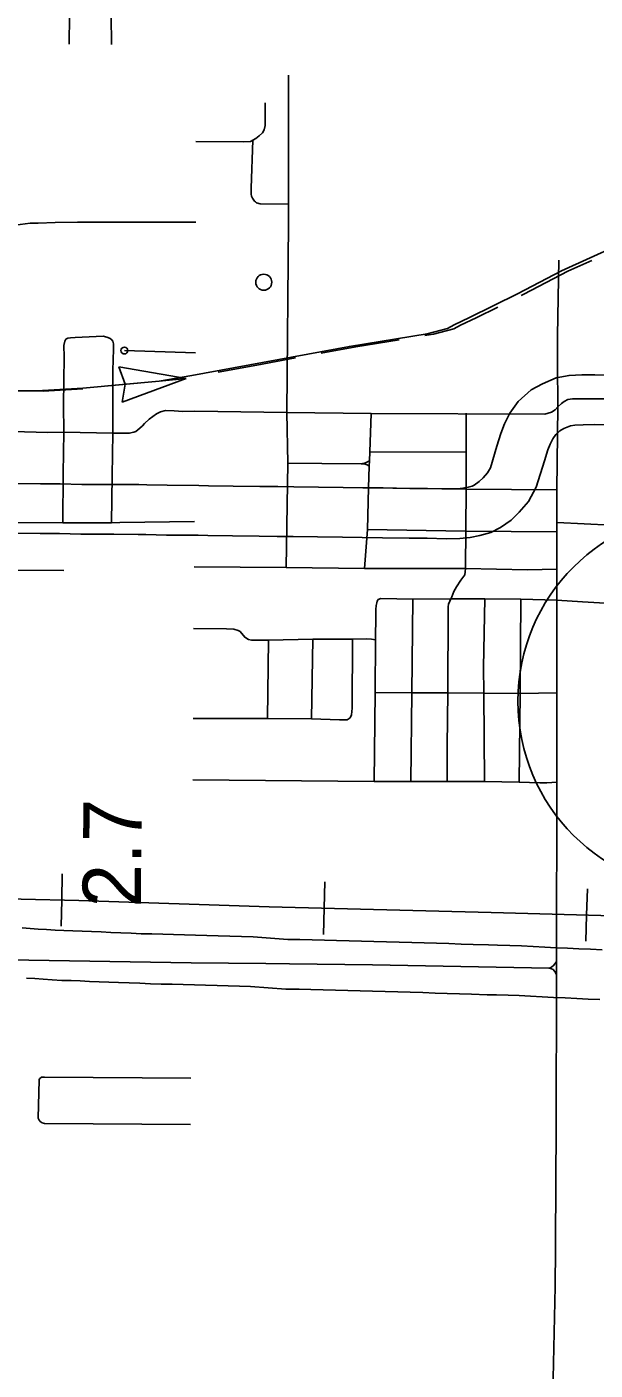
# Model space of a CAD drawing. Extents: x 1366406 to 1373462, y 376856 to 381998.
# Drawn here: x 1369273.7 to 1369320, y 379865.5 to 379974.8 of the extents above; entities that cross this region are included whole.
import ezdxf

# ---------------------------------------------------------------- set-up
doc = ezdxf.new("R2010")
doc.units = 0
for name, color, linetype in [('10', 7, 'Continuous'), ('33', 7, 'Continuous'), ('34', 7, 'Continuous'), ('40', 7, 'Continuous'), ('43', 7, 'Continuous'), ('48', 7, 'Continuous'), ('R_Draft', 7, 'Continuous')]:
    doc.layers.add(name, color=color, linetype=linetype)

msp = doc.modelspace()

# ---------------------------------------------------------------- linework, layer by layer
at = {"layer": '10'}
for points in [[(1369271.96, 379937.66), (1369274.8, 379937.64), (1369276.42, 379937.65), (1369278.17, 379937.59), (1369279.62, 379937.58), (1369280.8, 379937.58), (1369282.82, 379937.57), (1369283.47, 379937.55), (1369285.13, 379937.52), (1369287.71, 379937.5), (1369288.5, 379937.48), (1369290.5, 379937.46), (1369292.67, 379937.43), (1369294.14, 379937.41), (1369295.43, 379937.4), (1369297.44, 379937.36), (1369299.45, 379937.34), (1369301.05, 379937.32), (1369302.73, 379937.3), (1369304.88, 379937.26), (1369306.33, 379937.25), (1369307.88, 379937.22), (1369308.76, 379937.23), (1369309.22, 379937.28), (1369309.65, 379937.36), (1369309.98, 379937.45), (1369310.14, 379937.54), (1369310.54, 379937.82), (1369310.86, 379938.13), (1369311.22, 379938.53), (1369311.45, 379938.95), (1369311.99, 379940.7), (1369312.3, 379941.73), (1369312.61, 379942.52), (1369313.04, 379943.38), (1369313.72, 379944.34), (1369314.77, 379945.29), (1369315.7, 379945.79), (1369316.82, 379946.26), (1369317.86, 379946.46), (1369318.89, 379946.5), (1369319.95, 379946.52), (1369323.62, 379946.42)], [(1369323.54, 379942.37), (1369319.94, 379942.47), (1369319.02, 379942.45), (1369318.33, 379942.42), (1369317.99, 379942.36), (1369317.44, 379942.13), (1369317.12, 379941.96), (1369316.77, 379941.64), (1369316.53, 379941.3), (1369316.32, 379940.87), (1369316.13, 379940.4), (1369315.87, 379939.51), (1369315.19, 379937.37), (1369314.55, 379936.19), (1369313.79, 379935.33), (1369313.14, 379934.69), (1369312.27, 379934.08), (1369311.49, 379933.67), (1369310.58, 379933.42), (1369309.81, 379933.27), (1369308.97, 379933.18), (1369307.86, 379933.17), (1369306.29, 379933.2), (1369304.83, 379933.21), (1369302.67, 379933.25), (1369301.01, 379933.27), (1369299.41, 379933.29), (1369297.38, 379933.31), (1369295.38, 379933.35), (1369294.09, 379933.36), (1369292.61, 379933.38), (1369290.45, 379933.41), (1369288.45, 379933.43), (1369287.65, 379933.45), (1369285.07, 379933.47), (1369283.38, 379933.5), (1369282.76, 379933.52), (1369280.79, 379933.53), (1369279.6, 379933.53), (1369278.09, 379933.54), (1369276.36, 379933.6), (1369274.79, 379933.59), (1369271.89, 379933.61)], [(1369320.56, 379899.69), (1369319.6, 379899.74), (1369318.66, 379899.78), (1369317.72, 379899.82), (1369316.8, 379899.87), (1369315.88, 379899.92), (1369314.94, 379899.96), (1369313.99, 379900.01), (1369313.03, 379900.05), (1369312.04, 379900.07), (1369311.31, 379900.09), (1369310.06, 379900.13), (1369309.07, 379900.17), (1369308.07, 379900.2), (1369307.07, 379900.23), (1369306.06, 379900.26), (1369305.05, 379900.29), (1369304.02, 379900.31), (1369303, 379900.34), (1369301.97, 379900.37), (1369300.95, 379900.4), (1369299.94, 379900.43), (1369298.93, 379900.45), (1369297.93, 379900.48), (1369296.93, 379900.51), (1369295.94, 379900.53), (1369294.96, 379900.54), (1369292.12, 379900.75), (1369291.17, 379900.78), (1369290.23, 379900.82), (1369289.29, 379900.84), (1369288.36, 379900.86), (1369287.44, 379900.88), (1369286.53, 379900.91), (1369285.64, 379900.94), (1369284.76, 379900.96), (1369283.88, 379900.99), (1369283.02, 379901.01), (1369282.18, 379901.05), (1369281.35, 379901.08), (1369280.54, 379901.12), (1369279.74, 379901.15), (1369278.96, 379901.18), (1369278.2, 379901.21), (1369277.45, 379901.24), (1369276.71, 379901.26), (1369275.99, 379901.3), (1369275.3, 379901.35), (1369274.62, 379901.39), (1369273.96, 379901.43), (1369273.31, 379901.48)], [(1369273.68, 379897.39), (1369274.35, 379897.35), (1369275.03, 379897.3), (1369275.75, 379897.25), (1369276.54, 379897.21), (1369277.31, 379897.19), (1369278.05, 379897.16), (1369278.81, 379897.13), (1369279.58, 379897.1), (1369280.36, 379897.07), (1369281.17, 379897.03), (1369282.02, 379897), (1369282.89, 379896.97), (1369283.76, 379896.94), (1369284.63, 379896.91), (1369285.52, 379896.89), (1369286.42, 379896.86), (1369287.34, 379896.84), (1369288.26, 379896.81), (1369289.19, 379896.79), (1369290.1, 379896.77), (1369291.02, 379896.73), (1369291.9, 379896.7), (1369294.78, 379896.5), (1369295.87, 379896.48), (1369296.83, 379896.46), (1369297.82, 379896.43), (1369298.83, 379896.41), (1369299.83, 379896.38), (1369300.84, 379896.35), (1369301.85, 379896.32), (1369302.89, 379896.29), (1369303.92, 379896.27), (1369304.93, 379896.24), (1369305.94, 379896.21), (1369306.95, 379896.18), (1369307.94, 379896.15), (1369308.93, 379896.12), (1369309.92, 379896.08), (1369311.2, 379896.04), (1369311.95, 379896.03), (1369312.9, 379896), (1369313.8, 379895.97), (1369314.73, 379895.92), (1369315.66, 379895.87), (1369316.59, 379895.82), (1369317.54, 379895.78), (1369318.48, 379895.74), (1369319.41, 379895.69), (1369320.36, 379895.65)]]:
    msp.add_lwpolyline(points, dxfattribs=at)
at = {"layer": '33'}
for points in [[(1369277.22, 379988.25), (1369277.18, 379984.56), (1369277.21, 379980.46), (1369277.15, 379973.43)], [(1369280.57, 379980.35), (1369280.56, 379975.75), (1369280.6, 379973.42)], [(1369295.02, 379970.91), (1369295.01, 379970.47), (1369295, 379960.41), (1369295.02, 379958.85), (1369294.87, 379943.44)], [(1369287.46, 379965.52), (1369291.38, 379965.49), (1369291.92, 379965.5), (1369292.11, 379965.61), (1369292.36, 379965.76), (1369292.63, 379965.98), (1369292.88, 379966.21), (1369293.03, 379966.46), (1369293.11, 379966.82), (1369293.1, 379968.67)], [(1369292.11, 379965.61), (1369291.96, 379961.71), (1369291.96, 379961.22), (1369291.99, 379961.07), (1369292.07, 379960.89), (1369292.17, 379960.73), (1369292.23, 379960.66), (1369292.31, 379960.6), (1369292.41, 379960.52), (1369292.71, 379960.44), (1369295, 379960.41)], [(1369272.7, 379958.73), (1369273.15, 379958.76), (1369273.97, 379958.85), (1369274.62, 379958.86), (1369275.99, 379958.92), (1369277.82, 379958.93), (1369287.45, 379958.94)], [(1369317.02, 379955.86), (1369316.93, 379949.68), (1369316.92, 379947.43), (1369316.95, 379943.91), (1369316.87, 379937.14), (1369316.87, 379933.74), (1369316.86, 379930.68), (1369316.86, 379928.17), (1369316.86, 379925.97), (1369316.86, 379920.72), (1369316.86, 379913.35), (1369316.85, 379898.75), (1369316.85, 379898.34), (1369316.83, 379897.66), (1369316.8, 379884.91), (1369316.77, 379881.14), (1369316.76, 379875.36)], [(1369276.74, 379947.97), (1369276.72, 379948.9), (1369276.78, 379949.26), (1369276.88, 379949.41), (1369277.03, 379949.5), (1369277.25, 379949.53), (1369277.62, 379949.56), (1369279.91, 379949.65), (1369280.22, 379949.57), (1369280.43, 379949.51), (1369280.55, 379949.41), (1369280.69, 379949.24), (1369280.74, 379949.03), (1369280.74, 379948.59), (1369280.7, 379946.86), (1369280.71, 379941.77), (1369280.64, 379938.28), (1369280.6, 379934.45)], [(1369281.64, 379948.49), (1369287.42, 379948.31)], [(1369276.74, 379947.97), (1369276.67, 379944.08), (1369276.72, 379941.83), (1369276.65, 379938.47), (1369276.63, 379934.45)], [(1369272.58, 379941.9), (1369275.39, 379941.82), (1369276.72, 379941.83), (1369280.71, 379941.77), (1369281.56, 379941.77), (1369282.03, 379941.76), (1369282.41, 379941.83), (1369282.58, 379941.89), (1369282.89, 379942.17), (1369283.11, 379942.37), (1369283.29, 379942.55), (1369283.67, 379942.91), (1369283.97, 379943.13), (1369284.25, 379943.33), (1369284.58, 379943.51), (1369284.99, 379943.6), (1369285.69, 379943.57), (1369286.41, 379943.53), (1369287.39, 379943.54), (1369294.87, 379943.44), (1369301.75, 379943.37), (1369315.88, 379943.32), (1369316.44, 379943.48), (1369316.72, 379943.67), (1369316.95, 379943.91), (1369317.24, 379944.18)], [(1369317.24, 379944.18), (1369317.47, 379944.35), (1369317.77, 379944.49), (1369318.15, 379944.55), (1369321.4, 379944.57)], [(1369294.87, 379943.44), (1369294.94, 379939.33), (1369294.81, 379930.82)], [(1369301.75, 379943.37), (1369301.64, 379940.24), (1369301.6, 379939.51), (1369301.59, 379939.07), (1369301.51, 379937.31), (1369301.43, 379933.93), (1369301.21, 379930.75)], [(1369309.47, 379943.39), (1369309.47, 379937.2), (1369309.42, 379930.73), (1369309.4, 379930.48), (1369309.36, 379930.23), (1369309.05, 379929.8), (1369308.69, 379929.25), (1369308.48, 379928.88), (1369308.31, 379928.45), (1369308.24, 379928.28)], [(1369301.64, 379940.24), (1369309.46, 379940.21)], [(1369301.6, 379939.51), (1369301.28, 379939.36), (1369300.93, 379939.27), (1369297.71, 379939.29), (1369294.94, 379939.33)], [(1369300.93, 379939.27), (1369301.26, 379939.24), (1369301.42, 379939.18), (1369301.59, 379939.07)], [(1369316.87, 379937.14), (1369309.47, 379937.2), (1369301.51, 379937.31)], [(1369287.35, 379934.58), (1369281.27, 379934.48), (1369280.6, 379934.45), (1369279.34, 379934.45), (1369279.14, 379934.45), (1369276.63, 379934.45), (1369272.56, 379934.48)], [(1369316.88, 379934.48), (1369323.49, 379934.16), (1369329.63, 379933.88)], [(1369301.43, 379933.93), (1369309.42, 379933.77)], [(1369316.87, 379933.74), (1369309.42, 379933.77)], [(1369276.72, 379930.57), (1369272.89, 379930.62), (1369272.69, 379930.7), (1369272.57, 379930.82), (1369272.53, 379930.96), (1369272.53, 379931.2)], [(1369316.86, 379930.68), (1369314.47, 379930.63), (1369309.42, 379930.73), (1369301.21, 379930.75), (1369294.81, 379930.82), (1369287.32, 379930.88)], [(1369316.86, 379928.17), (1369313.93, 379928.26), (1369311.01, 379928.27), (1369308.24, 379928.28), (1369305.14, 379928.26), (1369302.53, 379928.29), (1369302.32, 379928.21), (1369302.23, 379928.09), (1369302.19, 379927.95), (1369302.15, 379927.73), (1369302.12, 379927.41), (1369302.11, 379926.98), (1369302.09, 379924.93), (1369302.06, 379920.64), (1369301.98, 379913.41)], [(1369305.14, 379928.26), (1369305.06, 379920.61), (1369304.96, 379913.39)], [(1369308.24, 379928.28), (1369308.14, 379928.09), (1369308.05, 379927.84), (1369308, 379927.63), (1369308, 379927.43), (1369307.99, 379920.61), (1369307.93, 379916.31), (1369307.94, 379913.4)], [(1369311.01, 379928.27), (1369310.9, 379922.72), (1369310.92, 379920.6), (1369310.96, 379913.39)], [(1369313.93, 379928.26), (1369313.89, 379920.57), (1369313.8, 379913.34)], [(1369318.95, 379928.03), (1369316.86, 379928.17)], [(1369331.92, 379927.37), (1369331.33, 379927.31), (1369330.81, 379927.37), (1369329.16, 379927.43), (1369318.95, 379928.03)], [(1369287.28, 379925.86), (1369289.97, 379925.84), (1369290.55, 379925.81), (1369290.9, 379925.7), (1369291.06, 379925.62), (1369291.44, 379925.15), (1369291.76, 379924.95), (1369292, 379924.91), (1369292.23, 379924.9), (1369292.62, 379924.91), (1369293.06, 379924.9), (1369293.37, 379924.92), (1369296.99, 379924.99), (1369300.21, 379924.99), (1369301.35, 379925.01), (1369301.76, 379924.99), (1369302.09, 379924.93)], [(1369300.21, 379924.99), (1369300.2, 379919.38), (1369300.14, 379918.83), (1369300.03, 379918.58), (1369299.79, 379918.43), (1369299.6, 379918.42), (1369299.15, 379918.43), (1369296.88, 379918.51), (1369293.31, 379918.52), (1369287.25, 379918.52)], [(1369293.37, 379924.92), (1369293.31, 379918.52)], [(1369296.99, 379924.99), (1369296.88, 379918.51)], [(1369302.06, 379920.64), (1369305.06, 379920.61), (1369307.99, 379920.61), (1369310.92, 379920.6), (1369313.89, 379920.57), (1369316.87, 379920.62)], [(1369287.21, 379913.53), (1369301.98, 379913.41), (1369304.96, 379913.39), (1369307.94, 379913.4), (1369310.96, 379913.39), (1369313.8, 379913.34), (1369315.47, 379913.29), (1369316.04, 379913.28), (1369316.86, 379913.35)], [(1369272.21, 379898.87), (1369287.08, 379898.65), (1369293.15, 379898.58), (1369295.08, 379898.56), (1369301.85, 379898.47)], [(1369301.85, 379898.47), (1369316.25, 379898.2)], [(1369316.85, 379898.75), (1369316.73, 379898.58), (1369316.56, 379898.38), (1369316.45, 379898.31), (1369316.37, 379898.25), (1369316.25, 379898.2), (1369316.42, 379898.16), (1369316.56, 379898.09), (1369316.68, 379897.97), (1369316.75, 379897.85), (1369316.83, 379897.66)], [(1369287.04, 379889.24), (1369275.13, 379889.34), (1369274.88, 379889.32), (1369274.76, 379889.22), (1369274.71, 379889.15), (1369274.71, 379889.1), (1369274.63, 379885.98), (1369274.69, 379885.83), (1369274.77, 379885.72), (1369274.94, 379885.61), (1369275.14, 379885.55), (1369287.03, 379885.48)], [(1369316.76, 379875.36), (1369316.74, 379872.28), (1369316.1, 379843.58), (1369316.1, 379843.46)]]:
    msp.add_lwpolyline(points, dxfattribs=at)
msp.add_circle((1369281.64, 379948.49), 0.281, dxfattribs=at)
at = {"layer": '34'}
msp.add_circle((1369292.99, 379954.05), 0.654, dxfattribs=at)
at = {"layer": '40'}
for p, q in [((1369276.54, 379903.75), (1369276.58, 379905.89)), ((1369297.91, 379903.09), (1369297.97, 379905.23)), ((1369319.29, 379902.53), (1369319.35, 379904.67)), ((1369276.54, 379903.75), (1369276.49, 379901.61)), ((1369297.91, 379903.09), (1369297.86, 379900.95)), ((1369319.29, 379902.53), (1369319.23, 379900.39))]:
    msp.add_line(p, q, dxfattribs=at)
msp.add_lwpolyline([(1369350.18, 379901.69), (1369311.51, 379902.74), (1369293.42, 379903.21), (1369277.92, 379903.72), (1369268.52, 379903.93), (1369263.7, 379904.07), (1369258.5, 379904.23), (1369254.42, 379904.3), (1369247.2, 379904.6), (1369241.4, 379904.25), (1369238.18, 379903.9), (1369237.81, 379903.86), (1369237.29, 379903.77), (1369235.28, 379903.59), (1369220.06, 379904.06), (1369214.47, 379904.51), (1369213.67, 379904.64), (1369212.34, 379904.91), (1369211.48, 379905.04), (1369210.58, 379905.07), (1369210.16, 379905.04), (1369209.93, 379905.05), (1369209.63, 379905.01), (1369209.17, 379904.93)], dxfattribs=at)
at = {"layer": '43'}
for p, q in [((1369286.67, 379946.2), (1369281.2, 379947.15)), ((1369281.2, 379947.15), (1369281.71, 379945.76)), ((1369286.67, 379946.2), (1369281.45, 379944.28)), ((1369281.45, 379944.28), (1369281.71, 379945.74))]:
    msp.add_line(p, q, dxfattribs=at)
for points in [[(1369240.75, 379946.04), (1369268.24, 379945.31), (1369274.5, 379945.21), (1369278.25, 379945.43), (1369284.48, 379946), (1369287.13, 379946.46), (1369299.97, 379948.83), (1369306.31, 379949.86), (1369307.96, 379950.28), (1369308.5, 379950.58), (1369309.76, 379951.17), (1369313.65, 379953.1), (1369317.24, 379954.99), (1369323.94, 379958.01), (1369325.5, 379958.87), (1369326.69, 379959.63), (1369327.27, 379960.12), (1369327.85, 379960.68), (1369328.49, 379961.35), (1369329.68, 379961.38), (1369330.39, 379962.24), (1369335.86, 379970.19)], [(1369313.97, 379952.97), (1369314.17, 379953.07), (1369317.76, 379954.96), (1369319.71, 379955.83)], [(1369306.12, 379949.71), (1369306.83, 379949.83), (1369308.48, 379950.25), (1369309.02, 379950.55), (1369310.28, 379951.14), (1369312.05, 379952.02)], [(1369297.68, 379948.28), (1369300.49, 379948.79), (1369304.01, 379949.37)], [(1369289.27, 379946.73), (1369292.43, 379947.31)], [(1369292.43, 379947.31), (1369295.58, 379947.89)], [(1369280.28, 379945.62), (1369284.48, 379946), (1369286.67, 379946.2)], [(1369272.27, 379945.22), (1369275.02, 379945.18), (1369278.25, 379945.37)]]:
    msp.add_lwpolyline(points, dxfattribs=at)
at = {"layer": 'R_Draft'}
msp.add_circle((1369329.14, 379919.94), 15.45, dxfattribs=at)

# ---------------------------------------------------------------- texts
at = {"layer": '48'}
msp.add_text('2.7', height=4.752, rotation=89.5179, dxfattribs=at).set_placement((1369282.98, 379903.13))

doc.saveas('drawing.dxf')
